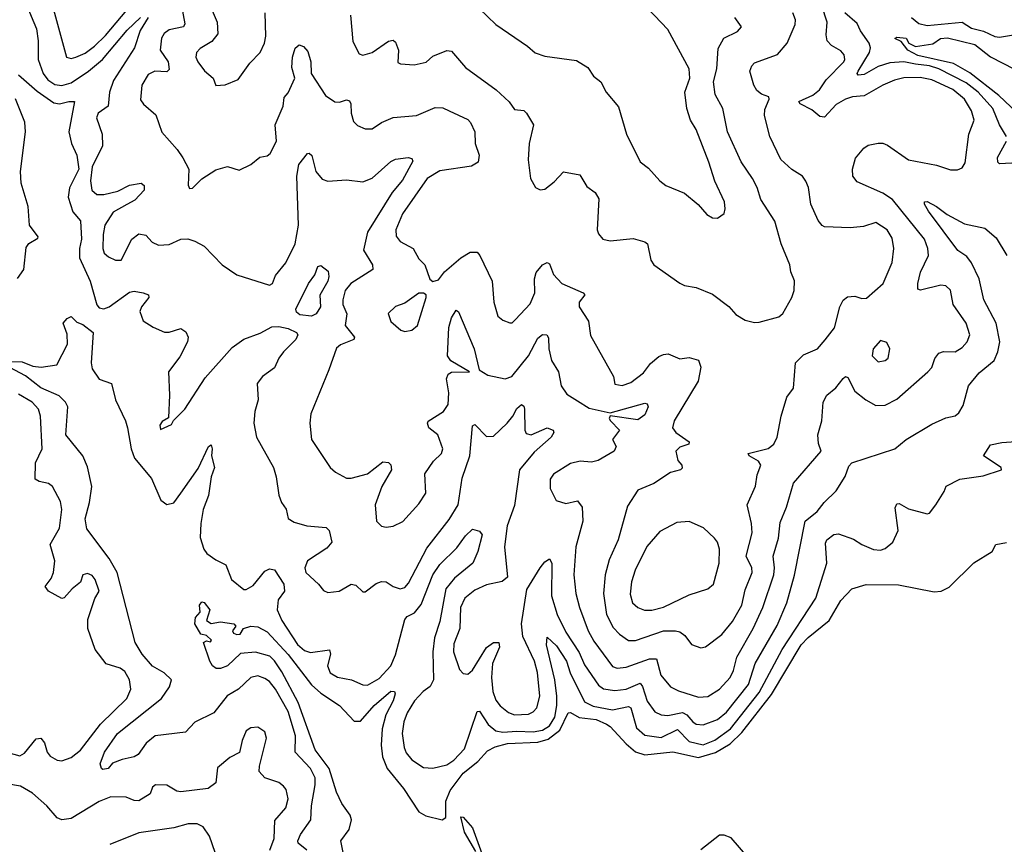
# Model space of a CAD drawing. Extents: x 1678759 to 1859541, y 384609 to 522867.
# Tile 276 of 466: x 1751324 to 1755545, y 497969 to 501506. Entities that reach past the tile are written whole.
import ezdxf

# ---------------------------------------------------------------- set-up
doc = ezdxf.new("R2010")
doc.units = 0

msp = doc.modelspace()

# ---------------------------------------------------------------- linework, layer by layer
at = {"layer": '0CON20XD'}
for points in [[(1751354.8, 501564.8), (1751396, 501466), (1751403.3, 501415), (1751403.9, 501335), (1751425.2, 501275), (1751445, 501248.6), (1751475, 501227.3), (1751505, 501223.9), (1751545.4, 501235), (1751619.8, 501285), (1751679.6, 501335), (1751785, 501460.5), (1751842, 501515)], [(1751460.5, 501580.5), (1751525, 501345.8), (1751545, 501340), (1751565, 501345.4), (1751605, 501362.9), (1751645, 501393), (1751692.1, 501437.9), (1751783.1, 501546.9)], [(1751875.2, 501515), (1751841.2, 501458.8), (1751817.1, 501385), (1751726.7, 501245), (1751709.6, 501195), (1751702.9, 501135), (1751661.1, 501105), (1751653.5, 501085), (1751677.5, 501015), (1751679.1, 500965), (1751635.7, 500875), (1751628.4, 500815), (1751632.9, 500775), (1751655, 500755.5), (1751685, 500756.1), (1751745, 500771.1), (1751795, 500796.1), (1751845, 500804.6), (1751858.4, 500795), (1751858.2, 500775), (1751818.6, 500731.4), (1751783, 500713), (1751725, 500680.4), (1751688.8, 500625), (1751681.7, 500585), (1751681.2, 500525), (1751687.1, 500505), (1751705, 500489.3), (1751735.6, 500474.4), (1751759.1, 500475), (1751805, 500564), (1751835, 500588), (1751865, 500581.2), (1751891.7, 500551.7), (1751919.4, 500539.4), (1751965, 500541.5), (1752015, 500564.6), (1752045, 500565.4), (1752075, 500556.5), (1752114.5, 500534.5), (1752192, 500455), (1752255, 500411.2), (1752395, 500366.7), (1752408.8, 500375), (1752421.3, 500408.7), (1752465, 500463.8), (1752504.8, 500545.2), (1752519.6, 500625), (1752513.1, 500835), (1752520.8, 500885), (1752557.5, 500932.5), (1752565, 500933.3), (1752577, 500923), (1752594.4, 500855), (1752621.6, 500821.6), (1752645, 500813.6), (1752725, 500819.6), (1752795, 500810), (1752835, 500826.7), (1752915, 500897.5), (1752935, 500908.1), (1752990, 500915), (1753005, 500910), (1753009.7, 500899.7), (1752965, 500817.9), (1752921, 500765), (1752815.6, 500595), (1752798, 500518), (1752836.4, 500455), (1752838, 500435), (1752744.6, 500375), (1752720.3, 500345), (1752709.1, 500305), (1752709.3, 500285), (1752726.5, 500245), (1752719.7, 500195), (1752760, 500145), (1752756.2, 500135), (1752699.2, 500110.8), (1752683.1, 500096.9), (1752650, 500005), (1752572.6, 499815), (1752567.5, 499775), (1752575.4, 499705.4), (1752655.6, 499585), (1752677.5, 499565), (1752725, 499540), (1752745, 499539.4), (1752815, 499558.6), (1752880.7, 499609.3), (1752905, 499606.7), (1752915, 499597.5), (1752918, 499575), (1752876.2, 499503.8), (1752848.9, 499425), (1752853.5, 499355), (1752875, 499334.4), (1752895, 499328.9), (1752925, 499334.4), (1752966.2, 499353.8), (1753035, 499429.4), (1753065.6, 499475), (1753061.7, 499558.3), (1753097.9, 499612.1), (1753132.5, 499645), (1753138.1, 499665), (1753116.9, 499725), (1753078.1, 499755), (1753072.2, 499775), (1753075.5, 499784.5), (1753140.9, 499825), (1753160.9, 499855), (1753164.4, 499905), (1753154.2, 499965), (1753161.8, 499985), (1753176.1, 499993.9), (1753253.3, 499995), (1753172.3, 500042.3), (1753158.2, 500065), (1753163.6, 500186.4), (1753175, 500228), (1753195, 500260), (1753205, 500252.5), (1753272.7, 500095), (1753294.2, 500004.2), (1753331.9, 499981.9), (1753405, 499965.8), (1753434.5, 499975), (1753505.1, 500064.9), (1753545, 500140.4), (1753565, 500156.4), (1753584.5, 500154.5), (1753591.5, 500141.5), (1753592.5, 500095), (1753603.6, 500045), (1753633.6, 499995), (1753645.5, 499935), (1753669.3, 499899.3), (1753715, 499870.7), (1753765, 499840), (1753855, 499820), (1754005, 499860.8), (1754015, 499858.6), (1754018.7, 499845), (1754005, 499811.5), (1753975, 499790.5), (1753855, 499807.5), (1753851.2, 499795), (1753857.1, 499785), (1753895.5, 499745), (1753865.6, 499705), (1753881.4, 499675), (1753872.9, 499655), (1753804.7, 499615.3), (1753775, 499608.9), (1753727.5, 499612.5), (1753685, 499603.3), (1753613.2, 499556.8), (1753598.9, 499535), (1753598.9, 499495), (1753624.3, 499444.3), (1753665, 499431.4), (1753715, 499442.9), (1753736.2, 499415), (1753738.2, 499355), (1753708.4, 499245), (1753700.6, 499125), (1753708.8, 499045), (1753724.8, 498984.8), (1753761.9, 498885), (1753785, 498840.9), (1753865, 498731.8), (1753885, 498724.7), (1753925, 498729.5), (1754025, 498764.3), (1754055, 498765.4), (1754072.5, 498695), (1754115, 498645.5), (1754148, 498628), (1754235, 498600), (1754275, 498603.9), (1754324.5, 498635.5), (1754370, 498685), (1754384.2, 498715), (1754398.6, 498771.4), (1754468.8, 498895), (1754510.5, 498985), (1754557, 499125), (1754560.2, 499155), (1754554.1, 499205.9), (1754577.1, 499282.9), (1754585, 499350), (1754612, 499415), (1754641.3, 499518.7), (1754760.6, 499655), (1754748.9, 499688.9), (1754746.2, 499725), (1754763.8, 499785), (1754768.8, 499865), (1754784.2, 499895.8), (1754822.6, 499927.4), (1754855, 499967.5), (1754865, 499976.2), (1754875, 499971.2), (1754905, 499913.2), (1754951.8, 499875), (1754995, 499851.9), (1755035, 499852.9), (1755085, 499879.1), (1755217.1, 499995), (1755234.3, 500015), (1755247, 500053), (1755264.6, 500075.4), (1755285, 500082.2), (1755335, 500082.1), (1755365, 500100.5), (1755385.5, 500125), (1755397.1, 500155), (1755381.2, 500205), (1755326.7, 500285), (1755315, 500346.2), (1755295, 500364.2), (1755272.6, 500367.4), (1755185.9, 500345.9), (1755175, 500350), (1755174.5, 500374.5), (1755186.6, 500423.4), (1755220.3, 500495), (1755218.2, 500525), (1755202.8, 500565), (1755066.6, 500735), (1755025, 500762.4), (1754915, 500810), (1754896.7, 500835), (1754894.6, 500865), (1754907.9, 500912.1), (1754942.5, 500955), (1754961.7, 500968.3), (1755005, 500976.9), (1755025, 500976.7), (1755045, 500968.2), (1755135, 500904.7), (1755255, 500882.7), (1755315, 500862), (1755345, 500862.5), (1755365, 500871.2), (1755377.3, 500892.7), (1755393.9, 501015), (1755416.7, 501075), (1755404.7, 501115), (1755375, 501165.3), (1755325, 501206.3), (1755235, 501247.7), (1755185, 501257.8), (1755115, 501257), (1755075, 501247.1), (1755024.8, 501225.2), (1754945, 501178.7), (1754895, 501174.6), (1754865, 501165.3), (1754825, 501141.6), (1754775, 501087.3), (1754755, 501090.4), (1754720, 501120), (1754670, 501145), (1754664.2, 501155), (1754725, 501182.7), (1754753.8, 501205), (1754781.5, 501248.5), (1754856.8, 501325), (1754861.8, 501335), (1754858.8, 501355), (1754845, 501372.5), (1754804.2, 501395), (1754786.7, 501415), (1754781.3, 501441.3), (1754785.9, 501495), (1754763.2, 501565)], [(1752018.4, 501565), (1752032.4, 501487.6), (1752026.7, 501475), (1751965, 501462.9), (1751943, 501447), (1751932.7, 501427.3), (1751927.1, 501375), (1751960.5, 501325), (1751965, 501292), (1751955, 501282.3), (1751903.8, 501285), (1751875, 501270.9), (1751848.4, 501225), (1751842.7, 501162.7), (1751855, 501142.9), (1751907.3, 501097.3), (1751933.4, 501023.4), (1751999.3, 500949.3), (1752023.2, 500913.2), (1752049.2, 500865), (1752046.4, 500796.4), (1752052.3, 500782.3), (1752065, 500783.3), (1752105, 500823.3), (1752165, 500862), (1752215.7, 500875.7), (1752265, 500860), (1752315, 500884.2), (1752353.8, 500916.2), (1752385, 500921.9), (1752398.1, 500931.9), (1752424.7, 500985), (1752420, 501055), (1752453.6, 501135), (1752457.5, 501172.5), (1752475, 501192), (1752504.5, 501255), (1752491.2, 501301.2), (1752493.3, 501345), (1752505, 501384.3), (1752522.4, 501397.6), (1752540.9, 501390.9), (1752559.4, 501369.4), (1752572.1, 501325), (1752573.6, 501275), (1752635, 501180.6), (1752675, 501153.6), (1752695, 501152.7), (1752725, 501161.5), (1752737.6, 501157.6), (1752744.4, 501145), (1752745.5, 501105), (1752755, 501068.8), (1752772.6, 501052.6), (1752805, 501038), (1752835, 501037.5), (1752875, 501065.4), (1752925, 501086.2), (1753025, 501094.6), (1753105, 501128.8), (1753138.5, 501128.5), (1753165.3, 501115.3), (1753245, 501078.5), (1753257.3, 501065), (1753275.5, 501025), (1753276.5, 500975), (1753294.5, 500925), (1753290, 500895), (1753261.9, 500878.1), (1753125, 500857.3), (1753071.6, 500825), (1752965, 500673.1), (1752937.5, 500605), (1752938, 500578), (1752955.3, 500555.3), (1753011.2, 500525), (1753035, 500480), (1753061.4, 500455), (1753083, 500393), (1753095, 500382.5), (1753119.1, 500390.9), (1753145.4, 500424.6), (1753215.3, 500484.7), (1753255, 500508.5), (1753285, 500508.6), (1753297.5, 500495), (1753350.4, 500385), (1753357.1, 500295), (1753374.4, 500235), (1753395, 500217.5), (1753425, 500206), (1753435, 500206), (1753449.5, 500220.5), (1753512.6, 500287.4), (1753532.2, 500335), (1753531.2, 500395), (1753538, 500422), (1753565, 500454), (1753585, 500464.2), (1753595, 500458.8), (1753613, 500413), (1753648.5, 500375), (1753740, 500335), (1753746.5, 500326.5), (1753723.3, 500295), (1753723.1, 500275), (1753763.1, 500213.1), (1753771.3, 500151.3), (1753869.4, 499975), (1753875, 499942.5), (1753907.8, 499937.8), (1753945, 499949.6), (1753998.7, 499991.3), (1754027.9, 500032.1), (1754065, 500061.5), (1754085, 500069.5), (1754105, 500072.2), (1754155, 500051.4), (1754195, 500056.9), (1754235, 500045.6), (1754244.5, 500015.5), (1754232.5, 499955), (1754130, 499785), (1754122.9, 499755), (1754136.7, 499735), (1754193.8, 499695), (1754192.5, 499685), (1754155, 499672.5), (1754137.5, 499655), (1754145.5, 499615.5), (1754163.3, 499595), (1754165, 499582.5), (1754157.5, 499575), (1754115, 499564.4), (1754042.7, 499517.3), (1753975, 499488.8), (1753930, 499420), (1753890, 499275), (1753850.9, 499189.1), (1753834.1, 499125), (1753826.9, 499045), (1753839.7, 498955), (1753868.7, 498898.7), (1753895, 498870.8), (1753935, 498843.9), (1753965, 498843.6), (1754085, 498884.7), (1754135.4, 498885.4), (1754155, 498880), (1754175.3, 498865.3), (1754205, 498825.8), (1754245, 498811.4), (1754265, 498815.7), (1754335, 498868.8), (1754379.7, 498925), (1754420.2, 498995), (1754435, 499060.8), (1754464.7, 499135), (1754462.8, 499155), (1754439.2, 499205), (1754464.7, 499305), (1754461.6, 499345), (1754442.7, 499425), (1754478.2, 499505), (1754486.6, 499553.4), (1754501.8, 499595), (1754492.2, 499612.2), (1754451.2, 499635), (1754446.7, 499645), (1754533.3, 499666.7), (1754557.5, 499685), (1754572.2, 499715), (1754589.1, 499805), (1754613.6, 499886.4), (1754641.5, 499925), (1754650, 500035), (1754685, 500068.6), (1754744, 500095), (1754777.7, 500132.3), (1754818.1, 500185), (1754840, 500275), (1754855, 500303.3), (1754872.7, 500317.3), (1754905, 500320.8)], [(1752145.6, 501555), (1752170.8, 501495), (1752173.1, 501445), (1752147.6, 501412.4), (1752098.1, 501381.9), (1752082.9, 501365), (1752080, 501345), (1752088.1, 501325), (1752116.4, 501286.4), (1752153.8, 501255), (1752165, 501223.3), (1752205, 501225.8), (1752260.2, 501249.8), (1752311.2, 501318.8), (1752355.3, 501364.7), (1752374.5, 501405), (1752379.5, 501435), (1752376.8, 501535)], [(1753293.6, 501553.6), (1753365.8, 501485), (1753501.9, 501391.9), (1753533.6, 501363.6), (1753575, 501349.2), (1753711.2, 501331.2), (1753760.3, 501300.3), (1753784.3, 501264.3), (1753815, 501238.8), (1753839.2, 501195), (1753891.8, 501131.8), (1753925.7, 501015), (1753985, 500896.2), (1754019.8, 500869.8), (1754068.1, 500815), (1754095, 500794.4), (1754175, 500762.5), (1754232.7, 500712.7), (1754270.3, 500670.3), (1754295, 500656), (1754315.9, 500654.1), (1754343.8, 500675), (1754348.6, 500695), (1754345.6, 500725), (1754303.9, 500813.9), (1754278.5, 500895), (1754223.8, 501035), (1754200.7, 501075), (1754184.7, 501124.7), (1754175.4, 501195), (1754197.6, 501255), (1754194.6, 501295), (1754103.3, 501463.2), (1753986.8, 501585)], [(1752742, 501525), (1752752.6, 501412.6), (1752779.2, 501359.2), (1752795, 501354.4), (1752835, 501364.6), (1752905, 501413.3), (1752925, 501417.5), (1752935, 501410), (1752948.5, 501375), (1752945, 501322.5), (1752956.4, 501316.4), (1753015, 501312.1), (1753066.8, 501323.2), (1753095, 501350), (1753155, 501373.1), (1753175, 501371.2), (1753235, 501301.5), (1753366.9, 501205), (1753423.4, 501153.4), (1753445, 501121.4), (1753485, 501116.9), (1753497.1, 501105), (1753527.1, 501055), (1753508.5, 500975), (1753504.3, 500905), (1753514.4, 500824.4), (1753535.9, 500785.9), (1753555, 500776.2), (1753575, 500778.8), (1753615, 500810), (1753655, 500853.3), (1753725, 500841.2), (1753755, 500790.8), (1753790.8, 500765), (1753807.6, 500737.6), (1753800, 500605), (1753805, 500587.5), (1753824.2, 500564.2), (1753855, 500557.5), (1753955, 500568), (1754005, 500553.3), (1754016.2, 500545), (1754030, 500475), (1754042.5, 500455), (1754155, 500376.2), (1754175, 500366.2), (1754225, 500357.1), (1754295, 500328.6), (1754365, 500275.6), (1754395, 500241.1), (1754435, 500216.7), (1754475, 500207.1), (1754495, 500208.6), (1754578.7, 500231.3), (1754596, 500246), (1754634.3, 500315), (1754644.4, 500345), (1754645.4, 500385.4), (1754630, 500425), (1754625.6, 500455), (1754589.2, 500545), (1754561.8, 500641.8), (1754502, 500735), (1754486.1, 500786.1), (1754466, 500825), (1754417, 500897), (1754358, 501025), (1754338.4, 501125), (1754305.4, 501185), (1754299.3, 501239.3), (1754312.3, 501295), (1754318.1, 501381.9), (1754343.6, 501426.4), (1754402, 501455), (1754419.2, 501475), (1754390, 501515)], [(1754905, 500320.8), (1754935, 500310.9), (1754955, 500311.1), (1755025.5, 500375), (1755064.6, 500465), (1755072.3, 500525), (1755065, 500568.8), (1755043.5, 500605), (1754995, 500636.8), (1754941.1, 500618.9), (1754885, 500612.9), (1754775, 500616.9), (1754765, 500622.9), (1754747.5, 500645), (1754715.6, 500715), (1754706.4, 500786.4), (1754695, 500813.3), (1754680, 500835), (1754635, 500862.9), (1754587, 500907), (1754540.6, 501005), (1754517.9, 501095), (1754518.6, 501121.4), (1754537.1, 501165), (1754535.8, 501175), (1754505, 501185.8), (1754485, 501202), (1754472.1, 501225), (1754454.6, 501285), (1754462.4, 501307.6), (1754475, 501321.1), (1754573.2, 501356.8), (1754614.6, 501405.4), (1754648.5, 501485), (1754650.9, 501505), (1754638.1, 501535)], [(1755555.3, 501005.3), (1755524.8, 501054.8), (1755496.6, 501125), (1755433, 501195), (1755381.6, 501235), (1755265.2, 501295), (1755225, 501308), (1755164.5, 501315), (1755115, 501325.4), (1755055, 501321), (1755005, 501304.5), (1754945, 501270.4), (1754918.3, 501268.3), (1754914.7, 501275), (1754919.4, 501285), (1754966.8, 501365), (1754971.3, 501385), (1754965.7, 501405), (1754928.5, 501458.5), (1754915, 501489.1), (1754861.9, 501535)], [(1755147.4, 501515), (1755179.1, 501489.1), (1755215, 501481.3), (1755365, 501494.7), (1755405, 501469.7), (1755456.6, 501456.6), (1755505, 501433.7), (1755525, 501431.2), (1755585, 501440.6)], [(1755625, 501084.2), (1755521.3, 501181.3), (1755398.1, 501278.1), (1755328, 501318), (1755175, 501352.3), (1755131.9, 501375), (1755102.7, 501412.7), (1755076.7, 501425), (1755085, 501431.2), (1755125, 501427.1), (1755135.8, 501405), (1755165, 501390.4), (1755238.3, 501401.7), (1755272.5, 501425), (1755302.3, 501427.7), (1755418.8, 501398.8), (1755485.9, 501345.9), (1755742, 501215)], [(1751319.1, 501269.1), (1751399, 501199), (1751470, 501150), (1751495, 501144.7), (1751535.3, 501155.3), (1751558.8, 501155), (1751535.4, 501025.4), (1751546.9, 500975), (1751569.4, 500925), (1751577.7, 500865), (1751538.3, 500785), (1751532, 500745), (1751551.9, 500681.9), (1751585, 500643.8), (1751589.5, 500565), (1751580.5, 500525), (1751581.2, 500485), (1751626.7, 500385), (1751655, 500283.5), (1751665, 500270.8), (1751685, 500265.3), (1751707.3, 500275), (1751795, 500336.9), (1751815, 500342), (1751854, 500335), (1751876, 500326), (1751878.1, 500315), (1751845.8, 500275), (1751840, 500255), (1751853.3, 500215), (1751896.6, 500186.6), (1751945.7, 500165.7), (1751965, 500165.6), (1752015, 500182), (1752037.1, 500167.1), (1752047.1, 500145), (1752044.3, 500125), (1752010.5, 500059.5), (1751962, 499995), (1751966, 499895), (1751961.7, 499798.3), (1751935, 499782.5), (1751925, 499767.5), (1751928.3, 499748.3), (1751975, 499770), (1751983.3, 499786.7), (1752032, 499835), (1752120, 499970), (1752235, 500099.4), (1752284.7, 500135.3), (1752355, 500161.6), (1752405, 500188.1), (1752435, 500190), (1752475, 500181.4), (1752510.6, 500165), (1752516.1, 500153.9), (1752508.3, 500135), (1752455, 500081.4), (1752435, 500054.6), (1752416.7, 500013.3), (1752365.4, 499975), (1752342.3, 499945), (1752346.7, 499875), (1752332.3, 499825), (1752328.4, 499775), (1752340, 499715), (1752411.9, 499585), (1752424.3, 499545), (1752435, 499467.5), (1752446, 499435), (1752467.3, 499407.3), (1752475, 499366.7), (1752501.2, 499351.2), (1752555.6, 499335.6), (1752638.3, 499328.3), (1752651.2, 499315), (1752662, 499265), (1752640.5, 499239.5), (1752558.1, 499185), (1752547.1, 499155), (1752551.4, 499135), (1752606, 499085), (1752627.3, 499057.3), (1752645, 499050), (1752694.4, 499055.6), (1752745, 499085.6), (1752765, 499080.8), (1752795, 499052.5), (1752805, 499052.5), (1752852, 499088), (1752875, 499096.5), (1752895, 499095.6), (1752925, 499074.5), (1752955, 499064.6), (1752975, 499071.5), (1752990.9, 499089.1)], [(1751314.5, 500395.5), (1751341.9, 500435), (1751351.7, 500528.3), (1751363.3, 500546.7), (1751401.7, 500568.3), (1751403.1, 500575), (1751365.9, 500625), (1751360.8, 500705), (1751330.2, 500805), (1751327.5, 500855), (1751348.8, 501025), (1751346.1, 501066.1), (1751307, 501167)], [(1755602.7, 500892.7), (1755525, 500887.5), (1755517.5, 500895), (1755516.7, 500915), (1755554.5, 500985)], [(1752990.9, 499089.1), (1753070.2, 499239.8), (1753165, 499362.7), (1753204.7, 499425), (1753221, 499539), (1753254.2, 499635), (1753265, 499763.8), (1753275, 499770), (1753325, 499718.8), (1753355, 499720.5), (1753414.3, 499775), (1753438.6, 499805), (1753455, 499838.9), (1753475, 499856.2), (1753485, 499848.8), (1753488.2, 499835), (1753490, 499745), (1753495, 499730.8), (1753516.7, 499725), (1753585, 499755.6), (1753612, 499745), (1753614.4, 499735), (1753602.7, 499715), (1753529.5, 499650.5), (1753466.6, 499575), (1753445, 499422.5), (1753414.7, 499335.3), (1753402.5, 499245), (1753415.7, 499115), (1753392.9, 499097.1), (1753325, 499081.8), (1753275, 499058.9), (1753232.3, 499025), (1753214.7, 498985), (1753211.1, 498895), (1753185, 498828.8), (1753183.4, 498795), (1753209.1, 498719.1), (1753225, 498702.5), (1753245, 498699.2), (1753265, 498715.7), (1753325, 498813.3), (1753355, 498835.6), (1753378.8, 498835), (1753381.9, 498815), (1753350.8, 498745), (1753347.5, 498685), (1753352.3, 498625), (1753365, 498587.8), (1753383.7, 498563.7), (1753420, 498535), (1753445, 498525.3), (1753505, 498528.2), (1753525, 498537.1), (1753540.8, 498555), (1753554.7, 498605.3), (1753543.6, 498706.4), (1753531.7, 498755), (1753480.6, 498860.6), (1753475.4, 498914.6), (1753498.1, 499061.9), (1753555, 499155.4), (1753575, 499180.4), (1753595, 499193.1), (1753606.2, 499175), (1753604, 499035), (1753628.4, 498955), (1753665, 498879.6), (1753722.2, 498792.2), (1753745, 498738.5), (1753805, 498652.1), (1753826.5, 498636.5), (1753875, 498628.8), (1753925, 498634.8), (1753985, 498660.7), (1753995, 498646.7), (1754015, 498583.5), (1754047.4, 498537.4), (1754075, 498525.3), (1754102.5, 498522.5), (1754165.1, 498535.1), (1754185, 498525.2), (1754209.7, 498495), (1754225, 498484.8), (1754255, 498481.9), (1754315.2, 498504.8), (1754355, 498536.9), (1754448.6, 498655), (1754477.2, 498745), (1754572.3, 498907.7), (1754612.4, 499005), (1754646.4, 499123.6), (1754691.8, 499355), (1754743.5, 499396.5), (1754772.5, 499435), (1754824.3, 499485.7), (1754863.1, 499546.9), (1754878.7, 499591.3), (1754891.8, 499605), (1755076, 499665), (1755125, 499705.8), (1755235, 499770.6), (1755295, 499798.9), (1755335, 499807.1), (1755349.8, 499820.2), (1755369.1, 499850.9), (1755391.8, 499935), (1755438, 499992), (1755502.1, 500045), (1755518.3, 500081.7), (1755526.2, 500123.8), (1755510.8, 500205), (1755457.9, 500305), (1755437.4, 500395), (1755405, 500463.8), (1755385, 500490.9), (1755346.5, 500516.5), (1755220, 500685), (1755202.9, 500715), (1755203.8, 500725), (1755215, 500725.7), (1755255, 500704.5), (1755300.6, 500670.6), (1755375, 500630.7), (1755462.5, 500612.5), (1755510.7, 500570.7), (1755555.6, 500495)], [(1752575, 500234.5), (1752525, 500240.7), (1752511.6, 500251.6), (1752508.6, 500265), (1752562.9, 500375), (1752588.9, 500411.1), (1752602.5, 500447.5), (1752615, 500452), (1752647.1, 500427.1), (1752649.4, 500405), (1752645, 500384), (1752611.1, 500325), (1752614, 500275), (1752595.6, 500245), (1752575, 500234.5)], [(1752975, 500169.2), (1753005, 500174.2), (1753029.2, 500195), (1753067.5, 500315), (1753066.2, 500326.2), (1753055, 500332.5), (1753035, 500332.5), (1752975, 500290.8), (1752935, 500275.7), (1752904.3, 500245.7), (1752915, 500212), (1752958.8, 500175), (1752975, 500169.2)], [(1751285, 500040.5), (1751335, 500038.4), (1751380.5, 500020.5), (1751416.4, 500016.4), (1751484.2, 500025.8), (1751528.8, 500115), (1751527.6, 500157.6), (1751510, 500205), (1751527.5, 500225), (1751545, 500232.5), (1751569.3, 500209.3), (1751595, 500199.2), (1751638.9, 500165), (1751630.3, 500035), (1751635, 500008.5), (1751664.3, 499964.3), (1751717.8, 499945), (1751734.5, 499875), (1751777.5, 499785), (1751785.8, 499755), (1751801.6, 499665), (1751816.7, 499625), (1751888.7, 499538.7), (1751929.2, 499445), (1751955, 499427.3), (1751985, 499434.4), (1752015.4, 499475), (1752088.9, 499581.1), (1752134, 499675), (1752145, 499682.5), (1752150, 499665), (1752146, 499635), (1752158.9, 499585), (1752144.5, 499545), (1752133.2, 499465), (1752111.1, 499405), (1752100.8, 499345), (1752098.6, 499285), (1752113.1, 499235), (1752126.8, 499216.8), (1752165, 499188.8), (1752208.1, 499168.1), (1752232.9, 499105), (1752285, 499062.5), (1752295, 499062.5), (1752325, 499080), (1752375, 499140.4), (1752395, 499150.4), (1752416.4, 499146.4), (1752456.7, 499085), (1752459.8, 499055), (1752432.1, 499017.9), (1752428.8, 498975), (1752448.8, 498928.8), (1752515, 498826), (1752545, 498800.5), (1752571.5, 498791.5), (1752653, 498803), (1752656.2, 498785), (1752643.6, 498735), (1752655.7, 498705), (1752686.9, 498686.9), (1752746.7, 498675), (1752795, 498653.5), (1752815, 498651.8), (1752865, 498680), (1752914.8, 498735), (1752935, 498781.9), (1752976.1, 498933.9), (1752985, 498946.1), (1753017.3, 498962.7), (1753045, 498997.3), (1753095.2, 499125), (1753125, 499170), (1753198.8, 499241.2), (1753235, 499292.5), (1753265, 499321.2), (1753295, 499312), (1753306.7, 499296.7), (1753288.8, 499225), (1753266.9, 499175), (1753188.5, 499111.5), (1753151.6, 499065), (1753125.8, 498925), (1753102.6, 498855), (1753095.9, 498795), (1753098.6, 498675), (1753083.6, 498646.4), (1753053.3, 498625), (1753016.6, 498585), (1752985, 498533.3), (1752971.4, 498495), (1752964.2, 498445), (1752972.7, 498385), (1752981.8, 498361.8), (1753005, 498331.5), (1753055, 498298.2), (1753095, 498295.4), (1753155, 498310.4), (1753185, 498330), (1753230.5, 498379.5), (1753285, 498539.5), (1753295, 498540), (1753332.8, 498482.8), (1753365, 498456.4), (1753395, 498450.9), (1753455, 498454.6), (1753525, 498451.4), (1753565, 498458.7), (1753595, 498477), (1753618.1, 498515), (1753627, 498565), (1753626.6, 498605), (1753617.8, 498675), (1753582.3, 498825), (1753585, 498857.5), (1753625, 498820.8), (1753668.7, 498755), (1753684.5, 498705), (1753745, 498580.3), (1753782.3, 498562.3), (1753865, 498546.9), (1753935, 498560), (1753945, 498555.3), (1753969.2, 498469.2), (1754005, 498437.8), (1754075, 498428), (1754145, 498461.3), (1754195, 498410.4), (1754255, 498396.1), (1754305, 498415.5), (1754371.4, 498465), (1754495, 498620.7), (1754593.7, 498805), (1754737.3, 499025), (1754784.7, 499175), (1754778.5, 499261.5), (1754784.1, 499275.9), (1754815, 499297.5), (1754835, 499300.5), (1754898.2, 499278.2), (1754934, 499255), (1754985, 499234.4), (1755015, 499231.4), (1755035, 499238.1), (1755066.9, 499265), (1755090.4, 499315), (1755077.8, 499412.2), (1755085, 499429.2), (1755095, 499430.6), (1755135, 499408.8), (1755215, 499386.2), (1755225, 499390), (1755252, 499425), (1755287.1, 499482.9), (1755296.2, 499505), (1755355, 499535.6), (1755455, 499550.4), (1755533.8, 499575), (1755531.4, 499585), (1755456, 499635), (1755486.9, 499683.1), (1755535, 499693.2), (1755635, 499700.4)], [(1755005, 500038), (1755035, 500044.3), (1755047.5, 500055), (1755054, 500095), (1755041.2, 500121.2), (1755015, 500130), (1754982.5, 500095), (1754979.2, 500065), (1755005, 500038)], [(1751615, 499588), (1751595.3, 499635.3), (1751522.5, 499725), (1751530, 499845), (1751520, 499865), (1751493.1, 499893.1), (1751415, 499927.7), (1751349.1, 499979.1), (1751281.4, 500015)], [(1751185, 498387.8), (1751325, 498349.3), (1751345, 498360), (1751395, 498421.4), (1751414.3, 498424.3), (1751430.6, 498405), (1751441.8, 498365), (1751455, 498346.9), (1751485, 498330.4), (1751505, 498327.1), (1751545, 498341.3), (1751585, 498373.5), (1751670.8, 498485), (1751782.9, 498595), (1751800.8, 498635), (1751795.3, 498675), (1751775, 498710.5), (1751755, 498724.6), (1751695, 498743.1), (1751648.1, 498805), (1751616.9, 498895), (1751616.5, 498933.5), (1751645.9, 499024.1), (1751665.3, 499054.7), (1751648, 499105), (1751635, 499121.8), (1751615, 499131.4), (1751595.6, 499125), (1751585, 499093.1), (1751548.9, 499065), (1751515, 499026), (1751505, 499024), (1751447.5, 499055), (1751432.9, 499075), (1751459.9, 499110.1), (1751469.2, 499135), (1751475.3, 499185), (1751455.3, 499255), (1751495.4, 499325), (1751505.3, 499405.3), (1751499.2, 499439.2), (1751465, 499503.8), (1751447.5, 499517.5), (1751407.5, 499525), (1751391.2, 499535), (1751391.5, 499605), (1751420.8, 499665), (1751414.1, 499805), (1751405.3, 499835), (1751377.8, 499865), (1751319.5, 499899.5)], [(1752555, 497944.7), (1752518.2, 497975), (1752516.2, 497985), (1752528.1, 498011.9), (1752571.8, 498075), (1752574.7, 498135), (1752591.6, 498225), (1752590.5, 498255), (1752571.3, 498295), (1752505.3, 498365), (1752507.1, 498435), (1752475, 498539.6), (1752421.2, 498635), (1752395, 498667.3), (1752375, 498681.1), (1752345, 498692.5), (1752315, 498684.4), (1752261.9, 498635), (1752213.8, 498606.2), (1752156.1, 498533.9), (1752075, 498494), (1752035, 498450.4), (1751904.4, 498435), (1751866.2, 498403.8), (1751832.7, 498355), (1751815, 498344.8), (1751763.3, 498333.3), (1751721.8, 498318.2), (1751702.9, 498295), (1751680.9, 498290.9), (1751674.4, 498295), (1751668.9, 498315), (1751687.5, 498365), (1751743.8, 498445), (1751932.1, 498595), (1751966.4, 498645), (1751974.4, 498674.4), (1751944.2, 498704.2), (1751894.1, 498734.1), (1751850, 498785), (1751820, 498835), (1751741.8, 499135), (1751707.6, 499195), (1751612.2, 499322.2), (1751604.3, 499365), (1751623.7, 499435), (1751633.9, 499503.9), (1751615, 499588)], [(1754003.1, 498973.1), (1754035, 498973.8), (1754085, 498986.9), (1754195, 499040), (1754274.6, 499065.4), (1754298.6, 499085), (1754322.5, 499175), (1754324.6, 499234.6), (1754315.4, 499265.4), (1754303, 499283), (1754256.2, 499326.2), (1754195, 499353.6), (1754140.9, 499349.1), (1754069.1, 499310.9), (1754013.2, 499246.8), (1753962.2, 499145), (1753947.4, 499095), (1753941.9, 499041.9), (1753951.5, 499005), (1753974.3, 498985), (1754003.1, 498973.1)], [(1752726.1, 497855), (1752701.1, 497985), (1752736.3, 498033.7), (1752746.2, 498075), (1752741.2, 498095), (1752705.2, 498145.2), (1752682.8, 498192.8), (1752650.6, 498295), (1752591.5, 498375), (1752518.3, 498578.3), (1752448.5, 498708.5), (1752416.9, 498756.9), (1752396.7, 498776.7), (1752335, 498793.8), (1752271.6, 498788.4), (1752215.6, 498735), (1752185, 498723.3), (1752166.2, 498723.8), (1752151.2, 498735), (1752140, 498755), (1752112.5, 498835), (1752125, 498842.5), (1752141.7, 498838.3), (1752146.7, 498845), (1752125.5, 498865.5), (1752100.6, 498870.6), (1752074.6, 498914.6), (1752077.9, 498942.1), (1752097.5, 498965), (1752095.7, 498995), (1752105, 499008.8), (1752115, 499006.2), (1752140, 498975), (1752125, 498930), (1752145, 498916.2), (1752185, 498922.9), (1752242.5, 498915), (1752251.4, 498905), (1752236.2, 498885), (1752241.2, 498875), (1752255, 498869.2), (1752268.8, 498871.2), (1752284, 498895), (1752315, 498904.6), (1752345, 498901.9), (1752385, 498880), (1752475, 498783.3), (1752575, 498654), (1752615, 498618.1), (1752695, 498564.7), (1752758.1, 498498.1), (1752785, 498498), (1752843.7, 498565), (1752915, 498626), (1752931.2, 498625), (1752934.4, 498614.4), (1752925.4, 498585.4), (1752893.9, 498525), (1752878.3, 498465), (1752873.5, 498395), (1752880.2, 498345), (1752899.5, 498295), (1752969.3, 498209.3), (1753035, 498108.6), (1753065, 498091.5), (1753135, 498073.9), (1753150.8, 498085), (1753150.8, 498155), (1753170.2, 498199.8), (1753225, 498274.5), (1753287.7, 498325), (1753329.1, 498370.9), (1753362.5, 498387.5), (1753415, 498402.2), (1753545, 498408.1), (1753589.5, 498420.5), (1753640.6, 498459.4), (1753675, 498533.1), (1753685, 498534.6), (1753723.3, 498513.3), (1753795, 498504.1), (1753839.4, 498485), (1753855.5, 498475), (1753925, 498400.2), (1753965, 498365.5), (1754003.6, 498353.6), (1754125, 498365.7), (1754235, 498342.4), (1754306.9, 498363.1), (1754369.7, 498400.3), (1754420.8, 498449.2), (1754547.9, 498612.1), (1754675, 498824.8), (1754705, 498856.8), (1754795, 498930), (1754845, 499015.7), (1754891.2, 499065), (1754953.2, 499083.2), (1755092.1, 499082.1), (1755245, 499052.1), (1755275, 499054.5), (1755308.3, 499071.7), (1755415, 499176.9), (1755493.8, 499225), (1755508.8, 499255), (1755555, 499264.2)], [(1752397.1, 497945), (1752415.3, 497995), (1752418.7, 498071.3), (1752465, 498126), (1752475.5, 498165), (1752466.9, 498205), (1752455, 498219.2), (1752435, 498234.3), (1752375, 498254.4), (1752351.3, 498281.3), (1752351.9, 498305), (1752382.2, 498425), (1752375, 498452), (1752345, 498472.5), (1752315, 498468.6), (1752295, 498456.2), (1752277.5, 498415), (1752267.3, 498362.7), (1752225, 498341.2), (1752171.9, 498298.1), (1752165, 498232.5), (1752131.7, 498208.3), (1752014.5, 498194.5), (1751997.4, 498197.4), (1751955, 498223.1), (1751905.8, 498224.2), (1751893.8, 498215), (1751883.8, 498186.2), (1751835, 498155.8), (1751815, 498157.1), (1751781.4, 498171.4), (1751715, 498173.8), (1751665, 498152.7), (1751545, 498080), (1751505, 498074.5), (1751485, 498082.9), (1751440.8, 498135), (1751378.9, 498188.9), (1751328.3, 498218.2), (1751268.6, 498228.6)], [(1752187.1, 497865), (1752138.3, 498005), (1752110.4, 498045), (1752085, 498056.8), (1752047.1, 498057.1), (1751985, 498040.4), (1751915, 498030.4), (1751835, 498018.4), (1751711.3, 497968.7)], [(1753279.2, 497939.2), (1753231.6, 498021.6), (1753215, 498087.5), (1753225, 498085.6), (1753265, 498040), (1753311.5, 497915)], [(1754445.6, 497915), (1754375, 497997.6), (1754345, 498009.4), (1754325, 498008.9), (1754245, 497945.6)]]:
    msp.add_lwpolyline(points, dxfattribs=at)

doc.saveas('drawing.dxf')
